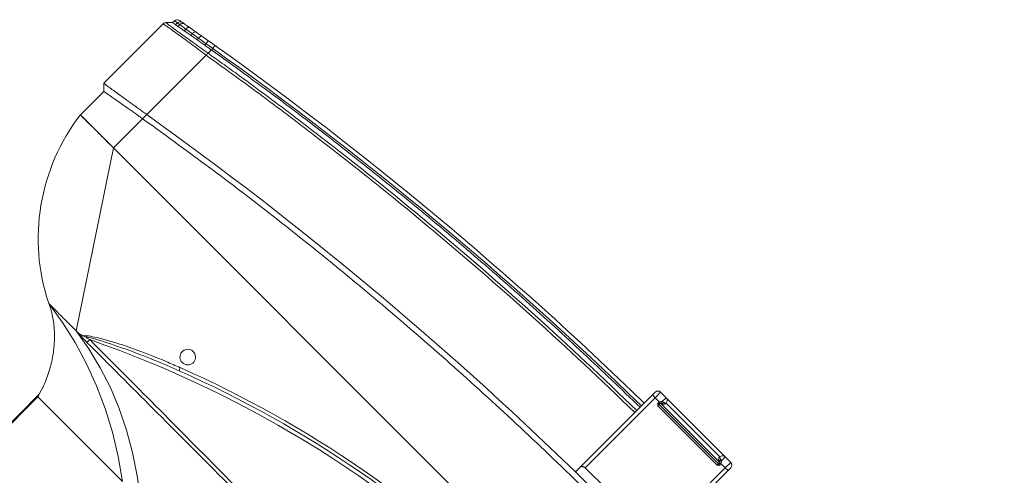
# Model space of a CAD drawing. Header units: millimetres. Extents: x -96593 to 66336, y -23969 to 7139.
# Tile 614 of 656: x 3496 to 3539, y 6746 to 6766. Entities that reach past the tile are written whole.
import ezdxf

# ---------------------------------------------------------------- set-up
doc = ezdxf.new("R2010")
doc.units = ezdxf.units.MM

# ---------------------------------------------------------------- blocks, each defined once
blk = doc.blocks.new('W_Gorny')
at = {"color": 7, "linetype": 'Continuous', "lineweight": 13}
for p, q in [((170.301, 214.424), (170.301, 222.224)), ((170.348, 214.27), (170.348, 222.224)), ((170.301, 214.424), (164.149, 214.424)), ((171.301, 210.624), (171.195, 210.624)), ((176.601, 202.624), (171.301, 210.624)), ((166.115, 208.333), (166.237, 208.382)), ((166.223, 207.917), (166.379, 207.917)), ((176.601, 202.624), (114.001, 202.624)), ((176.601, 200.505), (176.601, 202.624)), ((176.601, 202.624), (179.001, 202.624)), ((179.001, 202.624), (179.001, 200.924)), ((179.301, 200.624), (179.001, 200.924)), ((176.601, 200.205), (176.601, 200.505)), ((179.301, 196.307), (179.301, 200.624)), ((176.601, 195.89), (176.601, 200.205)), ((142.551, 192.024), (142.551, 197.316)), ((148.051, 197.616), (148.051, 197.316)), ((148.051, 197.316), (148.051, 192.024)), ((142.751, 197.113), (142.751, 192.024)), ((147.851, 192.024), (147.851, 197.113)), ((176.601, 195.89), (176.601, 195.889)), ((176.601, 195.505), (176.601, 195.746)), ((178.288, 195.797), (178.288, 195.675)), ((178.671, 195.737), (178.671, 195.865)), ((178.671, 195.737), (178.821, 195.762)), ((178.821, 195.892), (178.821, 195.762)), ((179.001, 195.924), (179.243, 196.166)), ((179.001, 195.791), (179.001, 195.924)), ((176.601, 195.408), (176.601, 195.505)), ((177.447, 195.349), (177.018, 195.276)), ((177.019, 195.473), (177.019, 195.576)), ((177.486, 195.656), (177.486, 195.546)), ((177.486, 195.546), (177.88, 195.609)), ((178.182, 195.478), (177.808, 195.412)), ((177.88, 195.609), (177.88, 195.725)), ((177.88, 195.609), (178.288, 195.675)), ((143.151, 192.224), (147.451, 192.224)), ((143.151, 192.124), (143.151, 192.224)), ((147.451, 192.124), (147.451, 192.224)), ((142.751, 192.024), (142.551, 192.024)), ((142.551, 191.824), (142.551, 192.024)), ((142.751, 192.024), (143.069, 192.024)), ((142.751, 192.024), (142.751, 191.624)), ((143.051, 192.107), (143.051, 192.124)), ((143.151, 192.124), (143.051, 192.124)), ((143.151, 192.107), (143.051, 192.107)), ((143.151, 192.107), (143.151, 192.124)), ((147.451, 192.124), (143.151, 192.124)), ((143.151, 192.053), (143.151, 192.044)), ((147.436, 192.024), (143.151, 192.024)), ((143.151, 191.624), (143.151, 191.904)), ((143.218, 191.885), (143.151, 191.904)), ((143.2, 192.022), (143.201, 192.021)), ((143.351, 191.824), (147.251, 191.824)), ((144.53, 192.019), (144.53, 192.024)), ((144.551, 192.019), (144.551, 192.024)), ((144.919, 192.019), (144.919, 192.024)), ((145.326, 192.019), (145.326, 192.024)), ((145.326, 192.019), (145.342, 192.019)), ((145.342, 192.019), (145.342, 192.024)), ((145.343, 192.019), (145.389, 192.019)), ((146.051, 192.019), (146.051, 192.024)), ((146.073, 192.019), (146.073, 192.024)), ((147.401, 192.021), (147.403, 192.022)), ((147.451, 192.107), (147.451, 192.124)), ((147.451, 192.124), (147.551, 192.124)), ((147.451, 192.107), (147.551, 192.107)), ((147.451, 192.044), (147.451, 192.053)), ((147.451, 191.904), (147.451, 191.624)), ((147.533, 192.024), (147.851, 192.024)), ((147.551, 192.124), (147.551, 192.107)), ((148.051, 192.024), (147.851, 192.024)), ((147.851, 191.624), (147.851, 192.024)), ((148.051, 192.024), (148.051, 191.824)), ((143.151, 191.624), (142.751, 191.624)), ((147.451, 191.624), (143.151, 191.624)), ((147.851, 191.624), (147.451, 191.624))]:
    blk.add_line(p, q, dxfattribs=at)
at = {"color": 7, "linetype": 'Continuous', "lineweight": 13, "flags": 128}
for points in [[(162.844, 214.424), (163.828, 213.674), (164.84, 212.999), (165.875, 212.401), (166.93, 211.882), (168.004, 211.444), (169.092, 211.088), (170.193, 210.814), (171.301, 210.624)], [(173.301, 210.624), (172.102, 210.81), (170.911, 211.081), (169.734, 211.436), (168.572, 211.874), (167.429, 212.393), (166.309, 212.992), (165.215, 213.67), (164.149, 214.424)], [(170.497, 210.649), (170.497, 210.64), (170.497, 210.626), (170.497, 210.606), (170.497, 210.582), (170.497, 210.553), (170.497, 210.521), (170.497, 210.486), (170.497, 210.451)], [(173.301, 210.624), (173.301, 210.624)], [(176.635, 195.211), (176.634, 195.215), (176.632, 195.226), (176.629, 195.244), (176.625, 195.269), (176.62, 195.299), (176.614, 195.333), (176.608, 195.37), (176.601, 195.408)], [(177.447, 195.349), (177.471, 195.368), (177.487, 195.411), (177.492, 195.474), (177.486, 195.546)], [(177.808, 195.412), (177.843, 195.432), (177.869, 195.476), (177.882, 195.538), (177.88, 195.609)], [(143.069, 192.024), (143.081, 192.03), (143.092, 192.035), (143.103, 192.04), (143.114, 192.045), (143.124, 192.049), (143.132, 192.053), (143.14, 192.057), (143.147, 192.06)], [(143.218, 191.885), (143.226, 191.905), (143.233, 191.926), (143.236, 191.947), (143.238, 191.967), (143.236, 191.984), (143.233, 191.997), (143.226, 192.007), (143.218, 192.013)], [(147.385, 192.013), (147.376, 192.007), (147.37, 191.997), (147.366, 191.984), (147.365, 191.967), (147.366, 191.947), (147.37, 191.926), (147.376, 191.905), (147.385, 191.885)], [(147.456, 192.06), (147.463, 192.057), (147.47, 192.053), (147.479, 192.049), (147.489, 192.045), (147.499, 192.04), (147.51, 192.035), (147.522, 192.03), (147.533, 192.024)]]:
    blk.add_lwpolyline(points, dxfattribs=at)
at = {"color": 7, "linetype": 'Continuous', "lineweight": 13}
for centre, radius, start, end in [((145.301, 262.47), 57.8, 244.15669, 295.84331), ((168.651, 201.28), 10.438, 7.3993, 63.5405), ((145.301, 262.502), 58.2, 248.97043, 291.02957), ((145.301, 262.47), 58, 248.97043, 291.02957), ((166.301, 207.524), 0.4, 101.2547, 78.7453), ((165.522, 207.964), 0.699, 17.8957, 31.9086), ((145.301, 386.596), 189.5, 269.22898, 270.77102), ((178.489, 195.717), 0.182, 283.9693, 6.258), ((178.632, 195.75), 0.19, 282.0762, 3.4382), ((178.801, 195.791), 0.2, 280.2205, 0), ((145.301, 381.596), 188.8, 270.83458, 279.54278), ((176.725, 195.376), 0.31, 341.0747, 18.2134), ((178.123, 195.636), 0.169, 290.5271, 13.0789), ((145.301, 381.596), 189, 270.8337, 279.54278), ((143.151, 192.124), 0.1, 90, 180), ((147.451, 192.124), 0.1, 0, 90), ((142.751, 191.824), 0.2, 180, 270), ((143.251, 192.107), 0.2, 180, 204.4698), ((143.143, 192.043), 0.00885, 7.2934, 68.2975), ((143.142, 192.052), 0.00895, 4.6033, 60.3346), ((142.974, 192.049), 0.229, 320.736, 352.8867), ((143.151, 191.824), 0.2, 270, 0.0009), ((143.171, 192.009), 0.015, 29.0303, 87.6623), ((143.19, 192.004), 0.02, 58.9839, 90), ((147.451, 191.824), 0.2, 179.9991, 270), ((147.629, 192.049), 0.229, 187.1133, 219.264), ((147.413, 192.004), 0.02, 90, 121.0161), ((147.432, 192.009), 0.015, 92.3377, 150.9697), ((147.46, 192.052), 0.00895, 119.6654, 175.3967), ((147.46, 192.043), 0.00885, 111.7025, 172.7066), ((147.351, 192.107), 0.2, 335.5302, 0), ((147.851, 191.824), 0.2, 270, 0)]:
    blk.add_arc(centre, radius, start, end, dxfattribs=at)
for points, knots in [([(173.301, 210.624), (173.178, 210.681), (172.936, 210.791), (172.615, 210.999), (172.291, 211.242), (171.969, 211.528), (171.684, 211.826), (171.449, 212.106), (171.236, 212.388), (171.026, 212.706), (170.822, 213.063), (170.633, 213.453), (170.448, 213.91), (170.352, 214.246), (170.301, 214.424)], [0, 0, 0, 0, 0.081243, 0.159496, 0.228668, 0.324664, 0.417114, 0.475875, 0.544111, 0.628925, 0.704327, 0.790663, 0.888837, 1, 1, 1, 1]), ([(146.801, 210.679), (149.701, 210.678), (156, 210.675), (163.898, 210.659), (168.897, 210.651), (170.497, 210.649)], [0, 0, 0, 0, 0.367071, 0.797446, 1, 1, 1, 1]), ([(170.497, 210.451), (168.897, 210.453), (163.898, 210.461), (155.999, 210.513), (149.701, 210.532), (146.801, 210.541)], [0, 0, 0, 0, 0.202565, 0.632935, 1, 1, 1, 1]), ([(170.882, 210.554), (170.862, 210.531), (170.757, 210.408), (170.392, 210.17), (169.598, 209.691), (168.401, 209.098), (167.179, 208.568), (166.434, 208.276), (166.186, 208.179)], [0, 0, 0, 0, 0.01705, 0.0927003, 0.2438059, 0.5463167, 0.8489737, 1, 1, 1, 1]), ([(166.237, 208.382), (166.443, 208.462), (167.144, 208.737), (168.326, 209.238), (169.523, 209.812), (170.343, 210.235), (170.675, 210.443), (170.782, 210.511)], [0, 0, 0, 0, 0.1321475, 0.4492475, 0.766291, 0.924138, 1, 1, 1, 1]), ([(170.497, 210.649), (170.559, 210.649), (170.619, 210.648), (170.74, 210.646), (170.8, 210.645), (170.889, 210.642), (170.919, 210.641), (170.978, 210.639), (171.007, 210.638), (171.064, 210.635), (171.091, 210.633), (171.131, 210.63), (171.145, 210.629), (171.164, 210.627), (171.17, 210.627), (171.183, 210.626), (171.189, 210.625), (171.195, 210.624)], [0, 0, 0, 0, 0.25, 0.25, 0.5, 0.5, 0.625, 0.625, 0.75, 0.75, 0.875, 0.875, 0.9375, 0.9375, 0.96875, 0.96875, 1, 1, 1, 1]), ([(170.882, 210.554), (170.858, 210.543), (170.825, 210.529), (170.792, 210.515), (170.783, 210.511), (170.782, 210.511)], [0, 0, 0, 0, 0.720229, 0.990553, 1, 1, 1, 1]), ([(171.195, 210.624), (171.121, 210.617), (171.013, 210.606), (170.913, 210.567), (170.882, 210.554)], [0, 0, 0, 0, 0.685418, 1, 1, 1, 1]), ([(172.289, 210.624), (172.256, 210.624), (172.223, 210.624), (172.156, 210.624), (172.122, 210.624), (172.019, 210.624), (171.95, 210.624), (171.879, 210.624)], [0, 0, 0, 0, 0.25, 0.25, 0.5, 0.5, 1, 1, 1, 1]), ([(172.879, 210.624), (172.854, 210.624), (172.828, 210.624), (172.773, 210.624), (172.744, 210.624), (172.657, 210.624), (172.595, 210.624), (172.53, 210.624)], [0, 0, 0, 0, 0.25, 0.25, 0.5, 0.5, 1, 1, 1, 1]), ([(173.216, 210.624), (173.206, 210.624), (173.194, 210.624), (173.168, 210.624), (173.154, 210.624), (173.11, 210.624), (173.077, 210.624), (173.041, 210.624)], [0, 0, 0, 0, 0.25, 0.25, 0.5, 0.5, 1, 1, 1, 1]), ([(179.001, 202.624), (179.001, 202.624), (179.001, 202.624), (179, 202.624), (178.997, 202.624), (178.994, 202.624), (178.99, 202.624), (178.985, 202.624), (178.979, 202.624), (178.972, 202.624), (178.964, 202.624), (178.944, 202.624), (178.902, 202.624), (178.822, 202.624), (178.721, 202.624), (178.56, 202.624), (178.31, 202.624), (178.004, 202.624), (177.734, 202.624), (177.521, 202.624), (177.299, 202.624), (177.116, 202.624), (176.977, 202.624), (176.883, 202.624), (176.79, 202.624), (176.696, 202.624), (176.633, 202.624), (176.601, 202.624)], [0, 0, 0, 0, 0.012521, 0.025026, 0.03752, 0.050008, 0.062494, 0.074984, 0.087481, 0.099992, 0.112521, 0.125072, 0.187649, 0.250099, 0.312511, 0.375131, 0.500003, 0.624875, 0.68748, 0.749907, 0.812342, 0.874933, 0.900008, 0.925013, 0.949988, 0.97497, 1, 1, 1, 1]), ([(177.88, 200.725), (177.954, 200.737), (178.025, 200.75), (178.161, 200.774), (178.226, 200.785), (178.288, 200.797)], [0, 0, 0, 0, 0.5, 0.5, 1, 1, 1, 1]), ([(178.671, 200.865), (178.644, 200.86), (178.616, 200.855), (178.558, 200.845), (178.527, 200.839), (178.431, 200.822), (178.362, 200.81), (178.288, 200.797)], [0, 0, 0, 0, 0.25, 0.25, 0.5, 0.5, 1, 1, 1, 1]), ([(179.001, 200.924), (179.001, 200.924), (178.998, 200.924), (178.982, 200.921), (178.971, 200.919), (178.925, 200.911), (178.88, 200.903), (178.821, 200.892)], [0, 0, 0, 0, 0.25, 0.25, 0.5, 0.5, 1, 1, 1, 1]), ([(114.001, 200.505), (115.66, 200.24), (118.977, 199.709), (123.974, 199.082), (128.981, 198.579), (133.997, 198.212), (139.019, 197.978), (144.045, 197.878), (148.931, 197.91), (153.676, 198.063), (158.278, 198.323), (162.874, 198.695), (167.462, 199.182), (172.041, 199.773), (175.081, 200.261), (176.601, 200.505)], [0, 0, 0, 0, 0.080142, 0.160209, 0.240216, 0.320178, 0.400109, 0.480022, 0.559931, 0.633191, 0.70647, 0.77978, 0.853131, 0.926534, 1, 1, 1, 1]), ([(179.301, 200.624), (179.276, 200.624), (179.143, 200.607), (178.79, 200.553), (178.454, 200.499), (178.047, 200.434), (177.596, 200.362), (177.105, 200.284), (176.771, 200.232), (176.601, 200.205)], [0, 0, 0, 0, 0.25, 0.375, 0.5, 0.625, 0.75, 0.875, 1, 1, 1, 1]), ([(176.601, 200.505), (176.671, 200.517), (176.741, 200.529), (176.881, 200.553), (176.95, 200.564), (177.019, 200.576)], [0, 0, 0, 0, 0.5, 0.5, 1, 1, 1, 1]), ([(147.851, 197.113), (147.868, 197.113), (147.883, 197.115), (147.914, 197.123), (147.928, 197.128), (147.954, 197.142), (147.966, 197.15), (147.987, 197.167), (147.996, 197.176), (148.021, 197.205), (148.032, 197.226), (148.048, 197.271), (148.051, 197.293), (148.051, 197.316)], [0, 0, 0, 0, 0.125, 0.125, 0.25, 0.25, 0.375, 0.375, 0.5, 0.5, 0.75, 0.75, 1, 1, 1, 1]), ([(176.601, 195.889), (176.636, 195.894), (176.832, 195.921), (177.188, 195.972), (177.646, 196.039), (178.069, 196.103), (178.397, 196.154), (178.686, 196.201), (178.931, 196.242), (179.132, 196.276), (179.248, 196.297), (179.301, 196.307), (179.301, 196.307), (179.301, 196.307)], [0, 0, 0, 0, 0.024997, 0.143188, 0.261407, 0.379344, 0.497303, 0.569292, 0.688031, 0.806759, 0.903387, 0.999999, 1, 1, 1, 1]), ([(179.243, 196.166), (179.245, 196.168), (179.263, 196.187), (179.293, 196.232), (179.298, 196.281), (179.301, 196.307)], [0, 0, 0, 0, 0.070465, 0.500366, 1, 1, 1, 1]), ([(148.051, 193.299), (152.834, 193.368), (157.614, 193.62), (164.759, 194.268), (167.136, 194.53), (170.693, 194.989), (171.877, 195.154), (174.241, 195.505), (175.422, 195.692), (176.601, 195.89)], [0, 0, 0, 0, 0.5, 0.5, 0.75, 0.75, 0.875, 0.875, 1, 1, 1, 1]), ([(176.601, 195.746), (176.307, 195.696), (176.012, 195.648), (175.422, 195.551), (174.536, 195.409), (173.65, 195.273), (171.877, 195.01), (170.693, 194.846), (167.136, 194.387), (164.759, 194.126), (157.613, 193.478), (152.834, 193.227), (148.051, 193.157)], [0, 0, 0, 0, 0.03125, 0.03125, 0.0625, 0.125, 0.125, 0.25, 0.25, 0.5, 0.5, 1, 1, 1, 1]), ([(176.602, 195.747), (176.602, 195.75), (176.607, 195.768), (176.607, 195.814), (176.603, 195.863), (176.601, 195.889)], [0, 0, 0, 0, 0.068942, 0.498545, 1, 1, 1, 1]), ([(179.243, 196.166), (179.243, 196.166), (179.243, 196.166), (179.198, 196.164), (179.091, 196.149), (178.901, 196.121), (178.664, 196.085), (178.382, 196.039), (178.06, 195.987), (177.644, 195.918), (177.193, 195.843), (176.839, 195.785), (176.641, 195.753), (176.602, 195.747)], [0, 0, 0, 0, 0.000001, 0.09489, 0.189789, 0.308179, 0.426579, 0.498578, 0.616669, 0.734742, 0.852883, 0.971001, 1, 1, 1, 1]), ([(178.671, 195.865), (178.645, 195.86), (178.535, 195.84), (178.402, 195.817), (178.289, 195.797), (178.288, 195.797)], [0.3353324, 0.3353324, 0.3353324, 0.3353324, 0.375, 0.5, 0.5014146, 0.5014146, 0.5014146, 0.5014146]), ([(179.001, 195.924), (178.992, 195.923), (178.974, 195.919), (178.868, 195.9), (178.821, 195.892)], [0, 0, 0, 0, 0.560607, 1, 1, 1, 1]), ([(178.821, 195.762), (178.861, 195.768), (178.943, 195.782), (178.994, 195.79), (178.999, 195.791), (179.001, 195.791)], [0, 0, 0, 0, 0.380396, 0.769708, 1, 1, 1, 1]), ([(148.051, 192.916), (149.389, 192.943), (152.063, 192.999), (156.073, 193.19), (160.078, 193.46), (164.143, 193.822), (168.264, 194.281), (172.44, 194.834), (175.214, 195.282), (176.601, 195.505)], [0, 0, 0, 0, 0.139837, 0.2797, 0.419605, 0.559567, 0.706273, 0.853078, 1, 1, 1, 1]), ([(177.019, 195.576), (176.942, 195.563), (176.803, 195.539), (176.663, 195.516), (176.601, 195.505)], [0, 0, 0, 0, 0.558376, 1, 1, 1, 1]), ([(176.601, 195.408), (176.601, 195.408), (176.742, 195.426), (176.88, 195.449), (177.019, 195.473)], [0, 0, 0, 0, 0.000014, 1, 1, 1, 1]), ([(176.843, 195.246), (176.833, 195.245), (176.814, 195.241), (176.731, 195.227), (176.657, 195.215), (176.647, 195.213)], [0, 0, 0, 0, 0.464947, 0.930171, 1, 1, 1, 1]), ([(177.88, 195.725), (177.809, 195.712), (177.682, 195.69), (177.546, 195.667), (177.486, 195.656)], [0, 0, 0, 0, 0.559636, 1, 1, 1, 1]), ([(178.533, 195.54), (178.483, 195.531), (178.381, 195.513), (178.249, 195.49), (178.183, 195.478)], [0, 0, 0, 0, 0.495647, 1, 1, 1, 1]), ([(178.837, 195.595), (178.837, 195.595), (178.833, 195.594), (178.819, 195.591), (178.809, 195.59), (178.767, 195.582), (178.726, 195.575), (178.672, 195.565)], [0, 0, 0, 0, 0.25, 0.25, 0.5, 0.5, 1, 1, 1, 1]), ([(176.633, 195.211), (176.586, 195.203), (176.477, 195.184), (176.266, 195.149), (176.115, 195.124), (176.05, 195.114)], [0, 0, 0, 0, 0.30666, 0.705373, 1, 1, 1, 1]), ([(143.151, 191.904), (143.132, 191.919), (143.116, 191.937), (143.088, 191.978), (143.077, 192.001), (143.069, 192.024)], [0, 0, 0, 0, 0.5, 0.5, 1, 1, 1, 1]), ([(143.146, 192.051), (143.145, 192.047), (143.146, 192.041), (143.15, 192.03), (143.154, 192.025), (143.163, 192.018), (143.168, 192.017), (143.177, 192.016), (143.181, 192.016), (143.184, 192.017)], [0, 0, 0, 0, 0.25, 0.25, 0.5, 0.5, 0.75, 0.75, 1, 1, 1, 1]), ([(143.151, 192.107), (143.151, 192.107), (143.151, 192.089), (143.151, 192.071), (143.151, 192.053)], [0, 0, 0, 0, 0.010063, 1, 1, 1, 1]), ([(143.171, 192.024), (143.17, 192.024), (143.167, 192.025), (143.162, 192.027), (143.158, 192.029), (143.156, 192.032), (143.154, 192.034), (143.153, 192.037), (143.152, 192.039), (143.151, 192.042), (143.151, 192.043), (143.151, 192.044)], [0, 0, 0, 0, 0.284033, 0.478228, 0.589269, 0.642725, 0.718959, 0.769428, 0.850788, 0.889603, 1, 1, 1, 1]), ([(143.171, 192.024), (143.177, 192.024), (143.187, 192.024), (143.189, 192.024), (143.19, 192.024)], [0, 0, 0, 0, 0.605387, 1, 1, 1, 1]), ([(143.2, 192.022), (143.199, 192.021), (143.199, 192.02), (143.189, 192.018), (143.184, 192.017)], [0, 0, 0, 0, 0.406789, 1, 1, 1, 1]), ([(143.218, 192.013), (143.23, 192.008), (143.261, 191.995), (143.306, 191.957), (143.329, 191.919), (143.344, 191.88), (143.35, 191.855), (143.351, 191.838), (143.351, 191.831), (143.351, 191.828), (143.351, 191.826), (143.351, 191.825), (143.351, 191.825), (143.351, 191.825), (143.351, 191.824), (143.351, 191.824), (143.351, 191.824)], [0, 0, 0, 0, 0.101646, 0.264384, 0.491837, 0.527473, 0.731563, 0.825903, 0.850058, 0.922941, 0.940944, 0.965042, 0.971052, 0.981332, 0.983905, 1, 1, 1, 1]), ([(143.351, 191.824), (143.351, 191.824), (143.351, 191.824), (143.351, 191.824), (143.351, 191.824), (143.351, 191.824), (143.351, 191.824), (143.351, 191.824), (143.351, 191.824), (143.351, 191.825), (143.351, 191.825), (143.35, 191.826), (143.347, 191.828), (143.342, 191.832), (143.33, 191.841), (143.307, 191.856), (143.261, 191.875), (143.23, 191.882), (143.218, 191.885)], [0, 0, 0, 0, 0.015245, 0.043072, 0.055984, 0.056099, 0.073111, 0.082762, 0.108485, 0.142985, 0.181077, 0.242433, 0.329971, 0.466232, 0.490139, 0.737074, 0.900703, 1, 1, 1, 1]), ([(147.251, 191.824), (147.251, 191.824), (147.251, 191.824), (147.251, 191.825), (147.251, 191.825), (147.251, 191.825), (147.251, 191.826), (147.251, 191.828), (147.251, 191.831), (147.252, 191.838), (147.253, 191.855), (147.261, 191.893), (147.288, 191.946), (147.331, 191.987), (147.367, 192.007), (147.383, 192.012), (147.385, 192.013)], [0, 0, 0, 0, 0.016096, 0.018668, 0.028948, 0.034959, 0.059057, 0.07706, 0.149944, 0.1741, 0.26844, 0.472533, 0.673215, 0.868498, 0.984749, 1, 1, 1, 1]), ([(147.311, 191.862), (147.304, 191.859), (147.283, 191.848), (147.264, 191.835), (147.255, 191.828), (147.253, 191.826), (147.252, 191.825), (147.252, 191.825), (147.251, 191.824), (147.251, 191.824), (147.251, 191.824), (147.251, 191.824), (147.251, 191.824), (147.251, 191.824), (147.251, 191.824), (147.251, 191.824), (147.251, 191.824)], [0, 0, 0, 0, 0.115828, 0.387717, 0.566663, 0.681623, 0.7622, 0.812223, 0.857531, 0.891312, 0.903987, 0.926328, 0.926479, 0.943435, 0.979979, 1, 1, 1, 1]), ([(147.385, 191.885), (147.383, 191.884), (147.367, 191.881), (147.34, 191.874), (147.32, 191.866), (147.311, 191.862)], [0, 0, 0, 0, 0.061636, 0.538328, 1, 1, 1, 1]), ([(147.451, 191.904), (147.451, 191.904), (147.429, 191.895), (147.407, 191.89), (147.385, 191.885)], [0, 0, 0, 0, 0.007287, 1, 1, 1, 1]), ([(147.419, 192.017), (147.413, 192.018), (147.404, 192.02), (147.403, 192.021), (147.403, 192.022)], [0, 0, 0, 0, 0.593211, 1, 1, 1, 1]), ([(147.413, 192.024), (147.414, 192.024), (147.416, 192.024), (147.426, 192.024), (147.431, 192.024)], [0, 0, 0, 0, 0.394613, 1, 1, 1, 1]), ([(147.419, 192.017), (147.422, 192.016), (147.426, 192.016), (147.435, 192.017), (147.44, 192.018), (147.449, 192.025), (147.453, 192.03), (147.457, 192.041), (147.457, 192.047), (147.457, 192.051)], [0, 0, 0, 0, 0.25, 0.25, 0.5, 0.5, 0.75, 0.75, 1, 1, 1, 1]), ([(147.451, 192.044), (147.451, 192.043), (147.451, 192.041), (147.45, 192.037), (147.449, 192.035), (147.448, 192.033), (147.446, 192.03), (147.442, 192.027), (147.438, 192.025), (147.434, 192.024), (147.432, 192.024), (147.431, 192.024)], [0, 0, 0, 0, 0.137248, 0.214286, 0.255192, 0.334052, 0.365888, 0.490941, 0.649207, 0.858819, 1, 1, 1, 1]), ([(147.451, 192.053), (147.451, 192.071), (147.451, 192.089), (147.451, 192.107), (147.451, 192.107)], [0, 0, 0, 0, 0.989937, 1, 1, 1, 1]), ([(147.533, 192.024), (147.525, 192.001), (147.515, 191.978), (147.487, 191.937), (147.471, 191.919), (147.451, 191.904)], [0, 0, 0, 0, 0.5, 0.5, 1, 1, 1, 1])]:
    blk.add_open_spline(points, degree=3, knots=knots, dxfattribs=at)
for points in [[(170.782, 210.511), (170.687, 210.491), (170.592, 210.471), (170.497, 210.451)], [(171.879, 210.624), (171.692, 210.624), (171.497, 210.624), (171.301, 210.624)], [(172.53, 210.624), (172.454, 210.624), (172.373, 210.624), (172.289, 210.624)], [(173.041, 210.624), (172.993, 210.624), (172.939, 210.624), (172.879, 210.624)], [(173.301, 210.624), (173.301, 210.624), (173.272, 210.624), (173.216, 210.624)], [(178.821, 200.892), (178.778, 200.884), (178.728, 200.875), (178.671, 200.865)], [(177.486, 200.656), (177.334, 200.63), (177.178, 200.603), (177.019, 200.576)], [(177.88, 200.725), (177.755, 200.703), (177.623, 200.68), (177.486, 200.656)], [(148.051, 197.616), (157.604, 197.755), (167.148, 198.618), (176.601, 200.205)], [(142.551, 197.616), (144.385, 197.589), (146.218, 197.589), (148.051, 197.616)], [(179.301, 196.307), (179.301, 196.307), (179.301, 196.307), (179.301, 196.307)], [(176.602, 195.747), (176.601, 195.747), (176.601, 195.746), (176.601, 195.746)], [(177.88, 195.725), (178.028, 195.751), (178.164, 195.775), (178.288, 195.797)], [(178.288, 195.675), (178.437, 195.699), (178.565, 195.72), (178.671, 195.737)], [(178.821, 195.892), (178.778, 195.884), (178.728, 195.875), (178.671, 195.865)], [(179.243, 196.166), (179.243, 196.166), (179.243, 196.166), (179.243, 196.166)], [(177.017, 195.276), (176.891, 195.254), (176.763, 195.233), (176.635, 195.211)], [(177.019, 195.576), (177.178, 195.603), (177.334, 195.63), (177.486, 195.656)], [(177.019, 195.473), (177.179, 195.498), (177.335, 195.522), (177.486, 195.546)], [(177.808, 195.412), (177.693, 195.392), (177.573, 195.371), (177.447, 195.349)], [(178.672, 195.565), (178.632, 195.558), (178.586, 195.55), (178.533, 195.54)], [(143.146, 192.051), (143.146, 192.054), (143.147, 192.057), (143.147, 192.06)], [(143.147, 192.06), (143.15, 192.077), (143.151, 192.092), (143.151, 192.107)], [(143.218, 192.013), (143.213, 192.015), (143.207, 192.017), (143.201, 192.021)], [(147.385, 192.013), (147.39, 192.015), (147.395, 192.017), (147.401, 192.021)], [(147.456, 192.06), (147.453, 192.077), (147.451, 192.092), (147.451, 192.107)], [(147.456, 192.06), (147.456, 192.057), (147.457, 192.054), (147.457, 192.051)]]:
    blk.add_open_spline(points, degree=3, dxfattribs=at)

msp = doc.modelspace()

# ---------------------------------------------------------------- block references
at = {"color": 0, "xscale": 0.8500000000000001, "yscale": 0.8500000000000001, "zscale": 0.8500000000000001, "rotation": 135.000000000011}
msp.add_blockref('W_Gorny', (3728.021, 6776.414), dxfattribs=at)

doc.saveas('drawing.dxf')
